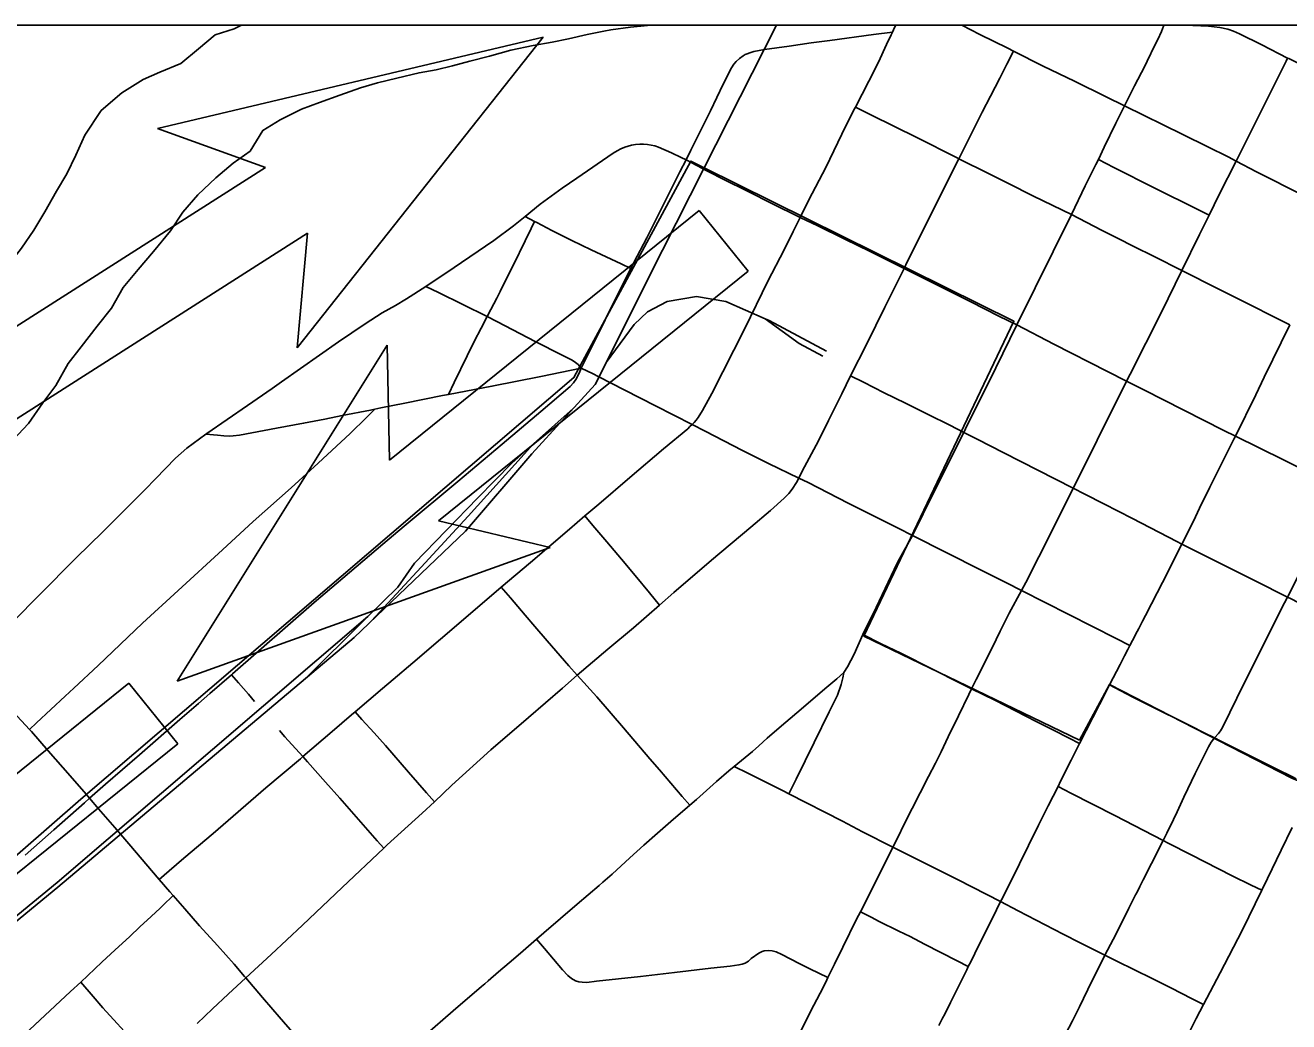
# Model space of a CAD drawing. Extents: x -483 to 680, y 0 to 440.
# Drawn here: x 296.96 to 333.54, y 367.09 to 395.95 of the extents above; entities that cross this region are included whole.
import ezdxf

# ---------------------------------------------------------------- set-up
doc = ezdxf.new("R2010")
doc.units = 0
for name, color, linetype in [('GM_X_City_Street', 7, 'Continuous'), ('GM_X_Major_River', 7, 'Continuous'), ('GM_X_Rail_Line', 7, 'Continuous'), ('GM_X_State_Route', 7, 'Continuous'), ('PM_P_Cells', 7, 'Continuous'), ('SH_Cut_Line', 7, 'Continuous'), ('SH_Text', 7, 'Continuous')]:
    doc.layers.add(name, color=color, linetype=linetype)

msp = doc.modelspace()

# ---------------------------------------------------------------- linework, layer by layer
at = {"layer": 'GM_X_City_Street'}
for points in [[(300.84, 371.209), (301.13, 371.458), (301.551, 371.821), (302.403, 372.541), (303.933, 373.86), (304.928, 374.705), (305.002, 374.768), (305.848, 375.493), (306.41, 375.979), (306.51, 376.063), (307.31, 376.74), (307.618, 377), (308.183, 377.483), (308.983, 378.172), (309.787, 378.856), (310.745, 379.676), (311.59, 380.384), (312.721, 381.357), (313.164, 381.736), (313.572, 382.083), (314.469, 382.853), (315.441, 383.679), (316.144, 384.265), (316.206, 384.323), (316.269, 384.385), (316.33, 384.446), (316.385, 384.51), (316.442, 384.586), (316.573, 384.792), (316.837, 385.282), (317.796, 387.166), (318.466, 388.535), (318.931, 389.449), (319.197, 389.977), (319.398, 390.383), (319.653, 390.896), (320.142, 391.833), (320.724, 393.035), (320.973, 393.533), (320.995, 393.576), (321.381, 394.331), (321.661, 394.883), (321.896, 395.388), (322.029, 395.675), (322.066, 395.752), (322.13, 395.887), (322.165, 395.95)], [(324.082, 395.95), (324.597, 395.682), (325.407, 395.283), (325.569, 395.202), (326.437, 394.768), (327.336, 394.335), (328.256, 393.877), (328.788, 393.612), (330.474, 392.784), (331.203, 392.433), (331.785, 392.136), (332.018, 392.012), (332.608, 391.7), (333.966, 391.016), (334.664, 390.674), (335.144, 390.429), (335.743, 390.123), (336.768, 389.603), (337.322, 389.325), (337.967, 389.021), (338.258, 388.884)], [(330.524, 395.95), (330.762, 395.941), (331.216, 395.923), (331.546, 395.885), (331.782, 395.838), (331.943, 395.782), (332.115, 395.706), (332.765, 395.378), (333.51, 395.001), (333.54, 394.986), (334.559, 394.473)], [(317.54, 394.898), (317.642, 394.99), (317.745, 395.066), (317.802, 395.099), (317.861, 395.125), (317.944, 395.155), (318.055, 395.186), (318.369, 395.248), (319.08, 395.347), (319.713, 395.438), (320.258, 395.512), (321.522, 395.682), (322.066, 395.752)], [(301.939, 367.033), (302.386, 367.462), (302.838, 367.882), (303.348, 368.356), (304.078, 369.032), (304.987, 369.88), (306.136, 370.972), (307.342, 372.116), (307.442, 372.211), (308.457, 373.126), (308.808, 373.457), (309.315, 373.935), (310.445, 374.96), (311.535, 375.895), (312.514, 376.752), (312.937, 377.124), (313.833, 377.881), (314.574, 378.5), (315.324, 379.157), (315.743, 379.524), (316.83, 380.453), (317.971, 381.415), (318.542, 381.896), (318.939, 382.249), (319.071, 382.387), (319.169, 382.513), (319.287, 382.701), (319.355, 382.833), (319.459, 383.035), (319.925, 383.913), (320.213, 384.5), (320.602, 385.278), (320.859, 385.793), (321.324, 386.725), (321.851, 387.782), (322.406, 388.907), (322.498, 389.093), (323.057, 390.203), (323.884, 391.875), (323.99, 392.085), (324.67, 393.428), (324.909, 393.896), (325.177, 394.415), (325.378, 394.818), (325.569, 395.202)], [(296.963, 371.914), (297.212, 372.134), (297.793, 372.649), (298.676, 373.432), (298.827, 373.564), (299.284, 373.964), (300.267, 374.822), (301.443, 375.839), (301.983, 376.305), (302.309, 376.593), (302.932, 377.139), (302.963, 377.166), (305.331, 379.226), (306.156, 379.933), (307.312, 380.924), (307.93, 381.445), (309.488, 382.732), (310.769, 383.817), (311.886, 384.76), (312.736, 385.483), (312.838, 385.591), (312.905, 385.686), (312.996, 385.877), (313.061, 386.022), (313.209, 386.328), (313.753, 387.413), (313.983, 387.888), (314.494, 388.906), (314.583, 389.082), (314.963, 389.791), (315.536, 390.948), (315.918, 391.701), (316.096, 392.055), (316.236, 392.332), (316.55, 392.969), (316.799, 393.467), (317.173, 394.24), (317.408, 394.712), (317.478, 394.819), (317.54, 394.898)], [(319.407, 366.808), (319.797, 367.563), (320.059, 368.081), (320.166, 368.304), (320.198, 368.372), (320.388, 368.752), (320.63, 369.248), (321.03, 370.054), (321.141, 370.274), (321.759, 371.494), (322.083, 372.144), (322.233, 372.445), (322.402, 372.789), (323.11, 374.186), (323.314, 374.572), (323.478, 374.902), (323.684, 375.337), (323.981, 375.95), (324.283, 376.565), (324.362, 376.725), (324.496, 376.999), (324.954, 377.921), (325.191, 378.404), (325.258, 378.532), (325.451, 378.917), (325.807, 379.577), (325.926, 379.812), (326.682, 381.3), (327.301, 382.54), (327.375, 382.687), (327.998, 383.935), (328.846, 385.644), (328.947, 385.848), (329.857, 387.637), (330.449, 388.847), (330.961, 389.89), (331.236, 390.449), (331.532, 391.048), (332.018, 392.012), (332.506, 392.98), (333.191, 394.348), (333.464, 394.908), (333.51, 395.001)], [(320.995, 393.576), (321.465, 393.342), (322.772, 392.694), (323.927, 392.117), (323.99, 392.085), (324.872, 391.645), (325.412, 391.373), (326.151, 391.001), (327.255, 390.465)], [(311.435, 390.411), (311.871, 390.765), (312.507, 391.229), (312.931, 391.523), (313.984, 392.247), (314.098, 392.315), (314.205, 392.37), (314.318, 392.418), (314.415, 392.452), (314.518, 392.477), (314.635, 392.497), (314.753, 392.506), (314.86, 392.506), (314.981, 392.496), (315.083, 392.48), (315.189, 392.453), (315.298, 392.417), (315.674, 392.256), (315.955, 392.122), (316.096, 392.055)], [(316.096, 392.055), (316.714, 391.721), (317.231, 391.459), (317.853, 391.152), (318.619, 390.768), (319.338, 390.411), (319.398, 390.383)], [(328.03, 392.064), (328.481, 391.834), (329.67, 391.229), (330.888, 390.622), (331.236, 390.449)], [(308.563, 388.387), (308.806, 388.544), (309.142, 388.767), (310.525, 389.716), (311.099, 390.138), (311.435, 390.411)], [(311.435, 390.411), (311.71, 390.266), (311.775, 390.232), (312.207, 390.005), (312.783, 389.718), (313.351, 389.443), (314.211, 389.036), (314.494, 388.906)], [(319.398, 390.383), (319.905, 390.137), (320.687, 389.753), (321.422, 389.394), (322.329, 388.945), (322.406, 388.907)], [(309.218, 385.254), (309.383, 385.598), (309.756, 386.377), (309.963, 386.79), (310.16, 387.174), (310.339, 387.512), (310.446, 387.716), (310.612, 388.045), (310.709, 388.237), (310.889, 388.591), (311.094, 389.006), (311.434, 389.704), (311.611, 390.064), (311.71, 390.266)], [(322.406, 388.907), (323.469, 388.369), (324.338, 387.935), (325.149, 387.526), (325.667, 387.275)], [(302.19, 384.106), (302.219, 384.127), (303.393, 384.939), (304.108, 385.427), (304.386, 385.622), (306.033, 386.776), (306.805, 387.299), (307.3, 387.622), (307.679, 387.836), (307.999, 388.023), (308.563, 388.387)], [(308.563, 388.387), (308.927, 388.208), (310.339, 387.512), (310.619, 387.366), (311.746, 386.781), (312.492, 386.404), (312.8, 386.245), (312.892, 386.185), (312.969, 386.12), (313.061, 386.022)], [(325.667, 387.275), (326.737, 386.708), (328.297, 385.925), (328.846, 385.644), (329.351, 385.385), (331.661, 384.211), (331.997, 384.045), (333.386, 383.36), (334.776, 382.665), (335.083, 382.512)], [(309.218, 385.254), (310.472, 385.496), (311.894, 385.78), (313.061, 386.022)], [(313.061, 386.022), (313.405, 385.852), (313.55, 385.78), (314.325, 385.382), (315.21, 384.929), (316.269, 384.385)], [(320.859, 385.793), (321.229, 385.608), (321.83, 385.307), (322.443, 385), (323.104, 384.673), (323.732, 384.362), (324.133, 384.158), (324.54, 383.951), (325.273, 383.578), (327.301, 382.54), (327.638, 382.367), (328.193, 382.092), (329.023, 381.665), (330.298, 381.001), (330.449, 380.923)], [(307.083, 384.829), (307.258, 384.866), (307.953, 385.006), (309.046, 385.221), (309.218, 385.254)], [(297.083, 375.556), (297.285, 375.748), (298.121, 376.52), (298.373, 376.748), (299.078, 377.406), (300.362, 378.628), (301.387, 379.582), (302.674, 380.759), (303.564, 381.576), (304.66, 382.556), (305.445, 383.269), (306.366, 384.129), (306.838, 384.59), (307.083, 384.829)], [(302.19, 384.106), (302.527, 384.075), (302.716, 384.058), (302.879, 384.05), (302.987, 384.053), (303.164, 384.077), (304.234, 384.275), (305.019, 384.421), (305.639, 384.543), (306.141, 384.645), (306.956, 384.803), (307.083, 384.829)], [(295.339, 377.432), (295.468, 377.56), (296.265, 378.343), (296.599, 378.664), (297.409, 379.478), (298.39, 380.473), (298.876, 380.952), (299.164, 381.232), (299.534, 381.606), (300.432, 382.504), (300.732, 382.813), (301.317, 383.406), (301.643, 383.699), (302.19, 384.106)], [(316.269, 384.385), (316.649, 384.189), (317.726, 383.631), (318.479, 383.257), (319.355, 382.833)], [(319.355, 382.833), (319.626, 382.702), (320.788, 382.109), (322.233, 381.381), (322.653, 381.169)], [(313.164, 381.736), (313.399, 381.461), (313.802, 380.988), (314.221, 380.485), (314.619, 380.012), (315.036, 379.51), (315.324, 379.157)], [(322.653, 381.169), (324.615, 380.176), (325.367, 379.801), (325.807, 379.577)], [(330.449, 380.923), (331.125, 380.58), (331.45, 380.418), (332.014, 380.134), (332.567, 379.861), (333.504, 379.387)], [(327.079, 366.727), (327.28, 367.117), (327.485, 367.523), (327.843, 368.265), (328.012, 368.602), (328.222, 369.012), (328.456, 369.468), (328.711, 369.965), (328.917, 370.379), (329.11, 370.759), (329.151, 370.841), (329.234, 371.004), (329.331, 371.196), (329.57, 371.666), (329.904, 372.332), (330.015, 372.553), (330.203, 372.942), (330.307, 373.167), (330.505, 373.591), (330.622, 373.833), (330.836, 374.277), (330.976, 374.564), (331.215, 375.047), (331.296, 375.181), (331.392, 375.311), (331.509, 375.439), (331.566, 375.514), (331.625, 375.607), (332.256, 376.889), (332.933, 378.251), (333.082, 378.556), (333.419, 379.219), (333.504, 379.387), (334.136, 380.628)], [(310.745, 379.676), (311.015, 379.362), (311.434, 378.865), (311.714, 378.536), (312.075, 378.124), (312.701, 377.398), (312.937, 377.124)], [(325.807, 379.577), (328.546, 378.186), (328.945, 377.983)], [(333.504, 379.387), (333.608, 379.334), (334.014, 379.126), (334.72, 378.771), (335.121, 378.568)], [(321.207, 378.303), (321.746, 378.037), (322.309, 377.759), (324.086, 376.861), (324.362, 376.725), (325.029, 376.397), (326.23, 375.787), (326.717, 375.542), (327.183, 375.302), (327.488, 375.144)], [(328.945, 377.983), (328.886, 377.866), (328.787, 377.682), (328.658, 377.43), (328.356, 376.846)], [(302.932, 377.139), (303.141, 376.899), (303.423, 376.575), (303.601, 376.362)], [(312.937, 377.124), (313.508, 376.496), (314.28, 375.602), (315.042, 374.705), (315.324, 374.379), (315.981, 373.615), (316.204, 373.356)], [(319.073, 373.689), (319.282, 374.116), (319.8, 375.176), (320.24, 376.067), (320.478, 376.549), (320.58, 376.851), (320.632, 377.051), (320.658, 377.198)], [(328.356, 376.846), (328.677, 376.675), (329.033, 376.485), (329.476, 376.264), (329.956, 376.022), (330.22, 375.895), (330.736, 375.637), (331.076, 375.465), (331.392, 375.311)], [(296.258, 376.445), (297.083, 375.556), (297.14, 375.492), (297.628, 374.929), (298.056, 374.452), (298.671, 373.744), (298.827, 373.564), (299.083, 373.25), (299.557, 372.716), (299.96, 372.244), (300.84, 371.209), (301.151, 370.85), (301.248, 370.739), (301.579, 370.358), (302.006, 369.866), (302.529, 369.292), (303.007, 368.759), (303.308, 368.402), (303.348, 368.356), (303.833, 367.789), (304.131, 367.439), (304.31, 367.229), (304.757, 366.714)], [(306.51, 376.063), (306.709, 375.842), (307.06, 375.453), (307.388, 375.085), (308.059, 374.319), (308.583, 373.713), (308.808, 373.457)], [(304.32, 375.522), (304.483, 375.342), (305.002, 374.768)], [(331.392, 375.311), (331.552, 375.228), (332.023, 374.994), (332.672, 374.659), (333.193, 374.401), (333.647, 374.18), (333.758, 374.127)], [(305.002, 374.768), (305.135, 374.618), (305.659, 374.028), (306.07, 373.565), (306.479, 373.097), (307.155, 372.329), (307.342, 372.116)], [(317.487, 374.481), (317.88, 374.286), (318.909, 373.773), (319.073, 373.689), (320.623, 372.895), (321.2, 372.591), (322.083, 372.144), (322.115, 372.128), (323.975, 371.197), (325.2, 370.565), (325.713, 370.3), (327.007, 369.625), (327.503, 369.368), (328.222, 369.012)], [(326.863, 373.903), (327.235, 373.712), (328.504, 373.058), (329.904, 372.332), (330.05, 372.257), (330.716, 371.917), (331.907, 371.313), (332.45, 371.046), (332.76, 370.895)], [(330.561, 366.584), (330.861, 367.183), (331.072, 367.583), (331.556, 368.5), (332.191, 369.732), (332.76, 370.895), (332.926, 371.235), (333.321, 372.057), (333.645, 372.71)], [(287.757, 358.133), (288.261, 358.582), (290.241, 360.377), (290.873, 360.975), (291.032, 361.128), (291.388, 361.469), (291.835, 361.901), (292.308, 362.349), (292.719, 362.736), (293.109, 363.098), (293.885, 363.846), (295.408, 365.267), (296.353, 366.166), (298.277, 367.961), (298.568, 368.235), (299.181, 368.814), (299.569, 369.172), (299.979, 369.547), (300.292, 369.844), (300.497, 370.03), (300.855, 370.368), (300.944, 370.452), (301.248, 370.739)], [(321.141, 370.274), (321.47, 370.102), (321.662, 370.001), (322.25, 369.715), (322.586, 369.552), (322.998, 369.333), (323.943, 368.849), (324.265, 368.683)], [(311.764, 369.478), (311.995, 369.205), (312.52, 368.586), (312.675, 368.424), (312.777, 368.342), (312.895, 368.276), (312.99, 368.245), (313.088, 368.23), (313.217, 368.228), (313.501, 368.261), (314.771, 368.402), (315.762, 368.516), (316.815, 368.635), (317.371, 368.7), (317.624, 368.735), (317.721, 368.752), (317.807, 368.781), (317.899, 368.844), (317.98, 368.919)], [(317.98, 368.919), (318.204, 369.074), (318.296, 369.121), (318.357, 369.137), (318.472, 369.15), (318.586, 369.139), (318.698, 369.107), (318.866, 369.037), (319.366, 368.776), (319.678, 368.624), (320.198, 368.372)], [(328.222, 369.012), (328.563, 368.844), (329.588, 368.335), (330.143, 368.061), (330.723, 367.763), (331.072, 367.583)], [(298.568, 368.235), (298.93, 367.816), (299.212, 367.489), (300.147, 366.464), (300.359, 366.243), (300.696, 365.891)]]:
    msp.add_lwpolyline(points, dxfattribs=at)
at = {"layer": 'GM_X_Major_River'}
for points in [[(303.222, 395.95), (303.015, 395.849), (302.461, 395.673), (301.976, 395.268), (301.472, 394.844), (300.858, 394.594), (300.379, 394.379), (299.762, 393.996), (299.16, 393.48), (298.686, 392.77), (298.424, 392.188), (298.163, 391.645), (297.865, 391.14), (297.527, 390.541), (297.209, 390.017), (296.854, 389.495), (296.422, 388.936), (296.028, 388.396), (295.519, 387.782), (295.126, 387.28), (294.676, 386.722), (294.318, 386.123), (293.589, 385.652)], [(296.61, 383.937), (297.059, 384.419), (297.473, 385.016), (297.847, 385.519), (298.205, 386.156), (298.578, 386.64), (299.049, 387.235), (299.461, 387.756), (299.8, 388.355), (300.231, 388.876), (300.681, 389.396), (301.171, 389.991), (301.526, 390.533), (301.957, 391.034), (302.482, 391.533), (302.986, 391.957), (303.47, 392.305), (303.846, 392.903), (304.347, 393.213), (304.962, 393.52), (305.479, 393.715), (306.072, 393.928), (306.666, 394.141), (307.162, 394.28), (307.716, 394.417), (308.364, 394.572), (308.859, 394.654), (309.336, 394.774), (309.833, 394.913), (310.405, 395.05), (311.017, 395.225), (311.665, 395.36), (312.217, 395.46), (312.694, 395.561), (313.228, 395.68), (313.718, 395.776)], [(313.718, 395.776), (313.914, 395.814), (314.485, 395.895), (314.979, 395.939), (315.105, 395.95)]]:
    msp.add_lwpolyline(points, dxfattribs=at)
at = {"layer": 'GM_X_Rail_Line'}
msp.add_line((311.674, 383.827), (312.828, 384.85), dxfattribs=at)
for points in [[(52.231, 281.076), (127.278, 305.392), (222.338, 336.549), (257.887, 348.093), (262.457, 349.692), (266.922, 351.391), (271.85, 353.786), (276.063, 355.851), (279.587, 357.722), (282.074, 359.273), (284.73, 360.909), (286.844, 362.348), (291.566, 365.767), (297.907, 370.986), (306.481, 378.212), (309.709, 381.296), (311.628, 383.535), (313.46, 385.542), (315.408, 389.44), (316.608, 391.805), (318.711, 395.95)], [(316.596, 391.832), (316.229, 392.014), (312.848, 385.745), (298.57, 373.533), (291.464, 367.325), (287.391, 363.981), (284.445, 361.708), (283.009, 359.677)], [(316.596, 391.832), (325.586, 387.378), (321.243, 378.251), (327.481, 375.247), (328.355, 376.851), (333.631, 374.139), (335.672, 373.294), (339.723, 372.157), (350.774, 371.212), (352.345, 371.078), (355.144, 370.932), (368.436, 370.53), (385.608, 370.011)], [(313.778, 386.18), (314.596, 387.279), (314.976, 387.653), (315.551, 387.95), (316.396, 388.093), (317.247, 387.952), (318.383, 387.447)], [(320.05, 386.364), (319.364, 386.736), (318.383, 387.447)], [(318.383, 387.447), (318.499, 387.395), (320.164, 386.51)], [(306.881, 378.824), (307.747, 379.672), (308.23, 380.371), (310.07, 382.262), (311.046, 383.269), (311.674, 383.827)], [(306.992, 378.7), (308.426, 380.258), (309.782, 381.727), (311.674, 383.827)], [(306.881, 378.824), (297.887, 371.12), (292.78, 366.928), (290.407, 365.089), (287.16, 362.736), (285.536, 361.667), (283.707, 360.496), (282.639, 360.064), (281.375, 359.725), (278.683, 359.17), (276.628, 358.842), (272.004, 358.359), (268.366, 358.122), (265.171, 357.876), (263.894, 357.619)], [(305.076, 377.028), (306.771, 378.717), (306.881, 378.824)]]:
    msp.add_lwpolyline(points, dxfattribs=at)
at = {"layer": 'GM_X_State_Route'}
msp.add_line((325.667, 387.275), (327.255, 390.465), dxfattribs=at)
for points in [[(329.921, 395.95), (329.915, 395.928), (329.859, 395.766), (329.753, 395.539), (329.668, 395.37), (329.44, 394.908)], [(329.44, 394.908), (329.372, 394.769), (329.076, 394.196), (328.788, 393.612)], [(328.788, 393.612), (328.539, 393.114), (328.201, 392.422), (328.03, 392.064)], [(328.03, 392.064), (327.961, 391.92), (327.651, 391.298), (327.255, 390.465)], [(327.255, 390.465), (328.12, 390.013), (328.581, 389.785), (329.062, 389.542), (329.644, 389.247), (330.449, 388.847)], [(330.449, 388.847), (330.5, 388.821), (331.439, 388.341), (331.966, 388.079), (333.573, 387.268)], [(320.658, 377.198), (320.768, 377.364), (320.96, 377.732), (321.207, 378.303), (321.32, 378.529), (321.593, 379.087), (322.116, 380.182), (322.225, 380.406), (322.653, 381.169), (322.731, 381.328), (323.193, 382.271), (324.133, 384.158), (324.235, 384.362), (324.858, 385.616), (325.667, 387.275)], [(329.198, 378.478), (329.309, 378.693), (329.391, 378.856), (329.565, 379.189), (330.051, 380.128), (330.413, 380.851), (330.449, 380.923), (330.676, 381.378), (330.842, 381.71), (330.961, 381.961), (331.257, 382.574), (331.957, 383.962), (331.997, 384.045), (332.587, 385.249), (332.831, 385.756), (333.573, 387.268)], [(328.945, 377.983), (329.018, 378.125), (329.154, 378.391), (329.198, 378.478)], [(328.356, 376.846), (328.658, 377.43), (328.787, 377.682), (328.886, 377.866), (328.945, 377.983)], [(313.689, 371.13), (313.952, 371.358), (314.468, 371.835), (314.871, 372.203), (315.264, 372.548), (315.657, 372.885), (316.204, 373.356), (316.395, 373.52), (316.979, 374.045), (317.333, 374.356), (317.487, 374.481), (318.017, 374.916), (318.2, 375.076), (318.446, 375.3), (318.792, 375.595), (319.302, 376.039), (320.172, 376.773), (320.459, 377.015), (320.658, 377.198)], [(323.521, 367.187), (323.585, 367.311), (323.752, 367.644), (323.947, 368.032), (324.222, 368.589), (324.265, 368.683), (324.338, 368.822), (324.45, 369.06), (324.7, 369.556), (324.963, 370.083), (325.2, 370.565), (325.252, 370.669), (325.745, 371.66), (326.009, 372.189), (326.302, 372.778), (326.582, 373.342), (326.863, 373.903), (326.938, 374.054), (327.246, 374.666), (327.488, 375.144), (328.059, 376.271), (328.356, 376.846)], [(306.021, 364.694), (306.386, 364.954), (306.914, 365.336), (307.154, 365.523), (307.183, 365.546), (307.992, 366.219), (308.533, 366.687), (309.355, 367.4), (310.176, 368.109), (310.27, 368.189), (310.361, 368.271), (310.663, 368.534), (310.969, 368.792), (311.297, 369.074), (311.764, 369.478), (311.977, 369.662), (312.939, 370.494), (313.577, 371.033), (313.689, 371.13)], [(323.414, 366.98), (323.521, 367.187)]]:
    msp.add_lwpolyline(points, dxfattribs=at)
at = {"layer": 'PM_P_Cells'}
for p, q in [((300.792, 392.955), (311.954, 395.609)), ((311.954, 395.609), (304.838, 386.609)), ((303.922, 391.827), (300.792, 392.955)), ((294.211, 385.635), (303.922, 391.827)), ((307.509, 383.354), (316.473, 390.583)), ((316.473, 390.583), (317.891, 388.825)), ((305.136, 389.923), (295.425, 383.731)), ((304.838, 386.609), (305.136, 389.923)), ((317.891, 388.825), (308.926, 381.596)), ((301.362, 376.947), (307.437, 386.68)), ((307.437, 386.68), (307.509, 383.354)), ((308.926, 381.596), (312.162, 380.821)), ((312.162, 380.821), (301.362, 376.947)), ((290.996, 369.663), (299.961, 376.892)), ((299.961, 376.892), (301.378, 375.134)), ((301.378, 375.134), (292.414, 367.905))]:
    msp.add_line(p, q, dxfattribs=at)
at = {"layer": 'SH_Cut_Line'}
msp.add_lwpolyline([(385.608, 55.95), (385.608, 395.95), (45.608, 395.95), (45.608, 281.486), (47.873, 281.454), (57.759, 281.293), (64.783, 281.226), (67.114, 281.188), (73.333, 281.086), (75.975, 281.043), (77.151, 281.034), (77.105, 279.466), (77.065, 275.738), (77.043, 273.874), (76.996, 269.37), (76.941, 265.642), (76.868, 261.138), (76.791, 256.013), (76.689, 249.801), (76.636, 246.539)], dxfattribs=at)
at = {"layer": 'SH_Text'}
msp.add_lwpolyline([(45.608, 395.95), (385.608, 395.95), (385.608, 55.95), (45.608, 55.95)], close=True, dxfattribs=at)

doc.saveas('drawing.dxf')
